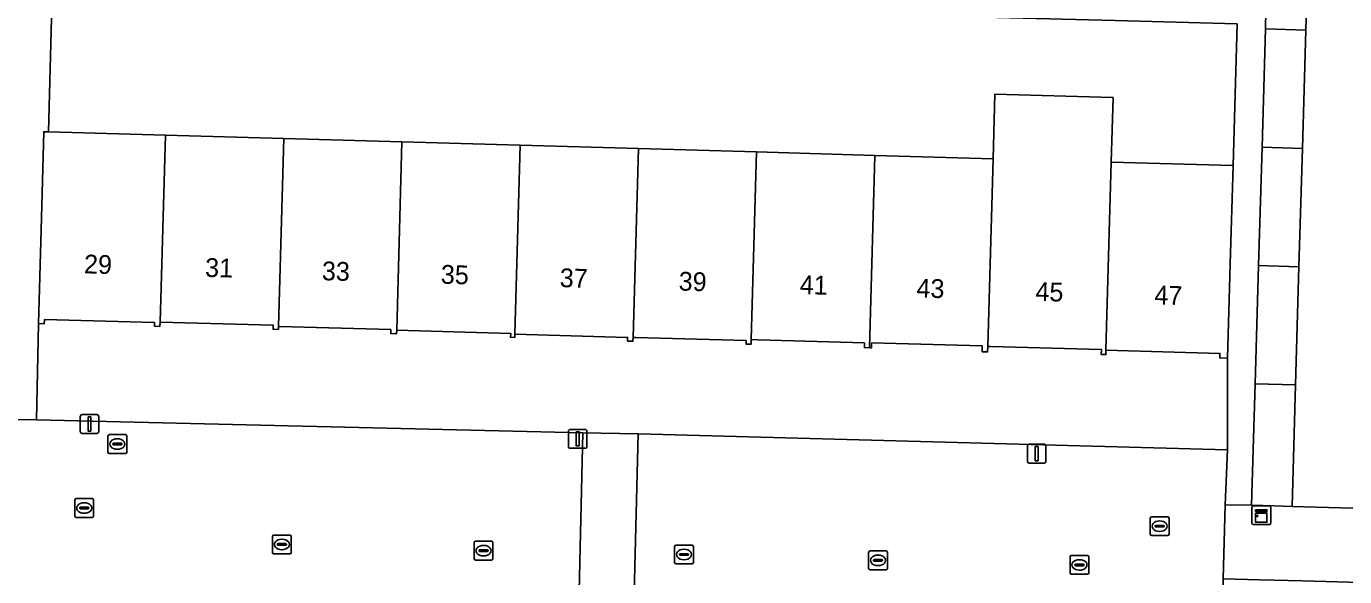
# Model space of a CAD drawing. Extents: x 162082 to 163401, y 388089 to 388636.
# Drawn here: x 162433.5 to 162503.7, y 388400.6 to 388429.9 of the extents above; entities that cross this region are included whole.
import ezdxf

# ---------------------------------------------------------------- set-up
doc = ezdxf.new("R2010")
doc.units = 0
for name, color, linetype in [('IMGEO_Brandkraan', 7, 'Continuous'), ('IMGEO_Erf', 7, 'Continuous'), ('IMGEO_Kast', 7, 'Continuous'), ('IMGEO_Kolk', 7, 'Continuous'), ('IMGEO_Lichtmast', 7, 'Continuous'), ('IMGEO_Pand', 7, 'Continuous'), ('IMGEO_Pand_nummerreeks', 7, 'Continuous'), ('IMGEO_Rijbaan_lokaal_open', 7, 'Continuous'), ('IMGEO_Rioolput', 7, 'Continuous'), ('IMGEO_Voetpad_open', 7, 'Continuous')]:
    doc.layers.add(name, color=color, linetype=linetype)

msp = doc.modelspace()

# ---------------------------------------------------------------- linework, layer by layer
at = {"layer": 'IMGEO_Brandkraan'}
for p, q in [((162437.863, 388407.188), (162437.863, 388408.04)), ((162437.938, 388408.114), (162438.79, 388408.114)), ((162438.351, 388407.894), (162438.376, 388407.894)), ((162438.864, 388408.04), (162438.864, 388407.188)), ((162438.79, 388407.114), (162437.938, 388407.114)), ((162438.122, 388407.608), (162438.122, 388407.62)), ((162438.56, 388407.571), (162438.162, 388407.571)), ((162438.165, 388407.657), (162438.563, 388407.657)), ((162438.374, 388407.334), (162438.349, 388407.334)), ((162438.606, 388407.62), (162438.606, 388407.608))]:
    msp.add_line(p, q, dxfattribs=at)
for points in [[(162437.863, 388407.188), (162437.863, 388408.04)], [(162437.938, 388408.114), (162438.79, 388408.114)], [(162438.864, 388408.04), (162438.864, 388407.188)], [(162438.79, 388407.114), (162437.938, 388407.114)]]:
    msp.add_lwpolyline(points, dxfattribs=at)
for centre, radius, start, end in [((162437.94, 388408.038), 0.0765, 91.55205, 178.44795), ((162437.94, 388408.038), 0.0765, 91.55205, 178.44795), ((162438.788, 388408.038), 0.0765, 1.55205, 88.44795), ((162438.788, 388408.038), 0.0765, 1.55205, 88.44795), ((162437.94, 388407.19), 0.0765, 181.55205, 268.44795), ((162437.94, 388407.19), 0.0765, 181.55205, 268.44795), ((162438.162, 388407.617), 0.0403, 85.87752, 175.75265), ((162438.159, 388407.607), 0.0366, 178.93798, 274.71019), ((162438.563, 388407.614), 0.043, 264.86636, 352.45326), ((162438.567, 388407.619), 0.0386, 1.73085, 96.63898), ((162438.788, 388407.19), 0.0765, 271.55205, 358.44795), ((162438.788, 388407.19), 0.0765, 271.55205, 358.44795)]:
    msp.add_arc(centre, radius, start, end, dxfattribs=at)
for centre, major_axis, ratio, start_param, end_param in [((162438.35, 388407.614), (-0.387, 0.002), 0.722429, 4.712389, 7.853982), ((162438.375, 388407.614), (-0.39, 0.002), 0.717154, 1.570796, 4.712389)]:
    msp.add_ellipse(centre, major_axis=major_axis, ratio=ratio, start_param=start_param, end_param=end_param, dxfattribs=at)
at = {"layer": 'IMGEO_Erf'}
msp.add_lwpolyline([(162525.566, 388456.776), (162500.341, 388457.43), (162500.306, 388456.45), (162503.733, 388456.35), (162503.506, 388448.552), (162502.232, 388448.59), (162502.231, 388448.546), (162502.048, 388442.25), (162501.864, 388435.951), (162501.681, 388429.655), (162501.498, 388423.356), (162501.314, 388417.057), (162501.131, 388410.76), (162500.943, 388404.291), (162511.285, 388404.011)], dxfattribs=at)
for points in [[(162498.026, 388429.993), (162491.522, 388430.163), (162485.225, 388430.327), (162478.928, 388430.491), (162472.629, 388430.655), (162466.332, 388430.819), (162460.033, 388430.984), (162453.734, 388431.129), (162447.437, 388431.315), (162441.14, 388431.501), (162434.899, 388431.639), (162434.704, 388424.236), (162440.931, 388424.059), (162447.229, 388423.88), (162453.526, 388423.702), (162459.824, 388423.523), (162466.122, 388423.345), (162472.419, 388423.166), (162478.717, 388422.987), (162485.014, 388422.809), (162485.111, 388426.243), (162491.408, 388426.064), (162491.312, 388422.63), (162497.803, 388422.446)], [(162478.166, 388413.003), (162472.481, 388413.164), (162472.138, 388413.174), (162472.131, 388412.933), (162471.862, 388412.941), (162471.867, 388413.121), (162465.979, 388413.288), (162465.84, 388413.292), (162465.834, 388413.086), (162465.543, 388413.095), (162465.549, 388413.294), (162459.542, 388413.465), (162459.537, 388413.291), (162459.314, 388413.297), (162459.32, 388413.507), (162453.245, 388413.679), (162453.24, 388413.488), (162452.927, 388413.497), (162452.933, 388413.707), (162447.008, 388413.875), (162446.949, 388413.877), (162446.945, 388413.718), (162446.663, 388413.725), (162446.669, 388413.938), (162440.652, 388414.109), (162440.621, 388413.875), (162440.345, 388413.883), (162440.35, 388414.079), (162434.479, 388414.246), (162434.473, 388414.018), (162434.156, 388414.027), (162434.056, 388408.898), (162463.156, 388408.203), (162466.108, 388408.15), (162497.499, 388407.298), (162497.512, 388412.193), (162497.094, 388412.205), (162497.101, 388412.436), (162491.032, 388412.608), (162491.026, 388412.378), (162490.785, 388412.385), (162490.793, 388412.646), (162484.906, 388412.812), (162484.8, 388412.815), (162484.733, 388412.817), (162484.725, 388412.522), (162484.436, 388412.53), (162484.445, 388412.841), (162478.547, 388413.008), (162478.539, 388412.738), (162478.429, 388412.741), (162478.159, 388412.748)]]:
    msp.add_lwpolyline(points, close=True, dxfattribs=at)
at = {"layer": 'IMGEO_Kast'}
for p, q in [((162498.81, 388403.397), (162498.81, 388404.238)), ((162498.81, 388404.238), (162498.81, 388403.397)), ((162498.885, 388404.322), (162499.726, 388404.322)), ((162499.726, 388404.322), (162498.885, 388404.322)), ((162499.81, 388404.247), (162499.81, 388403.406)), ((162499.81, 388403.406), (162499.81, 388404.247)), ((162499.735, 388403.322), (162498.894, 388403.322)), ((162498.894, 388403.322), (162499.735, 388403.322))]:
    msp.add_line(p, q, dxfattribs=at)
for points in [[(162499.005, 388404.112), (162499.605, 388404.112), (162499.605, 388404.027), (162499.005, 388404.027), (162499.005, 388404.112)], [(162499.005, 388403.937), (162499.605, 388403.937), (162499.605, 388403.448), (162499.005, 388403.448), (162499.005, 388403.937)]]:
    msp.add_lwpolyline(points, dxfattribs=at)
msp.add_circle((162499.089, 388403.786), 0.0377, dxfattribs=at)
for centre, start, end in [((162498.888, 388404.244), 92.4484, 184.28452), ((162498.888, 388404.244), 92.4484, 184.28452), ((162499.732, 388404.244), 2.4484, 94.28452), ((162499.732, 388404.244), 2.4484, 94.28452), ((162498.888, 388403.4), 182.4484, 274.28452), ((162498.888, 388403.4), 182.4484, 274.28452), ((162499.732, 388403.4), 272.4484, 4.28452), ((162499.732, 388403.4), 272.4484, 4.28452)]:
    msp.add_arc(centre, 0.0779, start, end, dxfattribs=at)
at = {"layer": 'IMGEO_Kolk'}
for p, q in [((162446.704, 388402.77), (162447.556, 388402.77)), ((162446.629, 388401.844), (162446.629, 388402.696)), ((162446.888, 388402.264), (162446.888, 388402.276)), ((162447.326, 388402.227), (162446.928, 388402.227)), ((162446.931, 388402.313), (162447.329, 388402.313)), ((162447.117, 388402.55), (162447.142, 388402.55)), ((162447.372, 388402.276), (162447.372, 388402.264)), ((162447.63, 388402.696), (162447.63, 388401.844)), ((162457.372, 388401.512), (162457.372, 388402.364)), ((162457.447, 388402.438), (162458.299, 388402.438)), ((162457.86, 388402.218), (162457.885, 388402.218)), ((162458.373, 388402.364), (162458.373, 388401.512)), ((162468.052, 388401.306), (162468.052, 388402.158)), ((162468.127, 388402.232), (162468.979, 388402.232)), ((162469.053, 388402.158), (162469.053, 388401.306)), ((162447.556, 388401.77), (162446.704, 388401.77)), ((162447.14, 388401.99), (162447.115, 388401.99)), ((162458.299, 388401.438), (162457.447, 388401.438)), ((162457.631, 388401.932), (162457.631, 388401.944)), ((162458.069, 388401.895), (162457.671, 388401.895)), ((162457.674, 388401.981), (162458.072, 388401.981)), ((162457.883, 388401.658), (162457.858, 388401.658)), ((162458.115, 388401.944), (162458.115, 388401.932)), ((162468.311, 388401.726), (162468.311, 388401.738)), ((162468.749, 388401.689), (162468.351, 388401.689)), ((162468.354, 388401.775), (162468.752, 388401.775)), ((162468.563, 388401.452), (162468.538, 388401.452)), ((162468.54, 388402.012), (162468.565, 388402.012)), ((162468.795, 388401.738), (162468.795, 388401.726)), ((162478.389, 388400.996), (162478.389, 388401.848)), ((162478.464, 388401.922), (162479.316, 388401.922)), ((162478.648, 388401.416), (162478.648, 388401.428)), ((162479.086, 388401.379), (162478.688, 388401.379)), ((162478.691, 388401.465), (162479.089, 388401.465)), ((162478.877, 388401.702), (162478.902, 388401.702)), ((162479.132, 388401.428), (162479.132, 388401.416)), ((162479.39, 388401.848), (162479.39, 388400.996)), ((162489.119, 388400.752), (162489.119, 388401.604)), ((162489.194, 388401.678), (162490.046, 388401.678)), ((162489.607, 388401.458), (162489.632, 388401.458)), ((162490.12, 388401.604), (162490.12, 388400.752)), ((162468.979, 388401.232), (162468.127, 388401.232)), ((162479.316, 388400.922), (162478.464, 388400.922)), ((162478.9, 388401.142), (162478.875, 388401.142)), ((162490.046, 388400.678), (162489.194, 388400.678)), ((162489.378, 388401.172), (162489.378, 388401.184)), ((162489.816, 388401.135), (162489.418, 388401.135)), ((162489.421, 388401.221), (162489.819, 388401.221)), ((162489.63, 388400.898), (162489.605, 388400.898)), ((162489.862, 388401.184), (162489.862, 388401.172))]:
    msp.add_line(p, q, dxfattribs=at)
for points in [[(162446.704, 388402.77), (162447.556, 388402.77)], [(162446.629, 388401.844), (162446.629, 388402.696)], [(162447.63, 388402.696), (162447.63, 388401.844)], [(162457.372, 388401.512), (162457.372, 388402.364)], [(162457.447, 388402.438), (162458.299, 388402.438)], [(162458.373, 388402.364), (162458.373, 388401.512)], [(162468.052, 388401.306), (162468.052, 388402.158)], [(162468.127, 388402.232), (162468.979, 388402.232)], [(162469.053, 388402.158), (162469.053, 388401.306)], [(162447.556, 388401.77), (162446.704, 388401.77)], [(162458.299, 388401.438), (162457.447, 388401.438)], [(162478.389, 388400.996), (162478.389, 388401.848)], [(162478.464, 388401.922), (162479.316, 388401.922)], [(162479.39, 388401.848), (162479.39, 388400.996)], [(162489.119, 388400.752), (162489.119, 388401.604)], [(162489.194, 388401.678), (162490.046, 388401.678)], [(162490.12, 388401.604), (162490.12, 388400.752)], [(162468.979, 388401.232), (162468.127, 388401.232)], [(162479.316, 388400.922), (162478.464, 388400.922)], [(162490.046, 388400.678), (162489.194, 388400.678)]]:
    msp.add_lwpolyline(points, dxfattribs=at)
for centre, radius, start, end in [((162446.706, 388402.694), 0.0765, 91.55205, 178.44795), ((162446.706, 388402.694), 0.0765, 91.55205, 178.44795), ((162447.554, 388402.694), 0.0765, 1.55205, 88.44795), ((162447.554, 388402.694), 0.0765, 1.55205, 88.44795), ((162446.928, 388402.273), 0.0403, 85.87752, 175.75265), ((162446.925, 388402.263), 0.0366, 178.93798, 274.71019), ((162447.329, 388402.27), 0.043, 264.86636, 352.45326), ((162447.333, 388402.275), 0.0386, 1.73085, 96.63898), ((162457.449, 388402.362), 0.0765, 91.55205, 178.44795), ((162457.449, 388402.362), 0.0765, 91.55205, 178.44795), ((162458.297, 388402.362), 0.0765, 1.55205, 88.44795), ((162458.297, 388402.362), 0.0765, 1.55205, 88.44795), ((162468.129, 388402.156), 0.0765, 91.55205, 178.44795), ((162468.129, 388402.156), 0.0765, 91.55205, 178.44795), ((162468.977, 388402.156), 0.0765, 1.55205, 88.44795), ((162468.977, 388402.156), 0.0765, 1.55205, 88.44795), ((162446.706, 388401.846), 0.0765, 181.55205, 268.44795), ((162446.706, 388401.846), 0.0765, 181.55205, 268.44795), ((162447.554, 388401.846), 0.0765, 271.55205, 358.44795), ((162447.554, 388401.846), 0.0765, 271.55205, 358.44795), ((162457.449, 388401.514), 0.0765, 181.55205, 268.44795), ((162457.449, 388401.514), 0.0765, 181.55205, 268.44795), ((162457.671, 388401.941), 0.0403, 85.87752, 175.75265), ((162457.668, 388401.931), 0.0366, 178.93798, 274.71019), ((162458.072, 388401.938), 0.043, 264.86636, 352.45326), ((162458.076, 388401.943), 0.0386, 1.73085, 96.63898), ((162458.297, 388401.514), 0.0765, 271.55205, 358.44795), ((162458.297, 388401.514), 0.0765, 271.55205, 358.44795), ((162468.351, 388401.735), 0.0403, 85.87752, 175.75265), ((162468.348, 388401.725), 0.0366, 178.93798, 274.71019), ((162468.752, 388401.732), 0.043, 264.86636, 352.45326), ((162468.756, 388401.737), 0.0386, 1.73085, 96.63898), ((162478.466, 388401.846), 0.0765, 91.55205, 178.44795), ((162478.466, 388401.846), 0.0765, 91.55205, 178.44795), ((162478.688, 388401.425), 0.0403, 85.87752, 175.75265), ((162478.685, 388401.415), 0.0366, 178.93798, 274.71019), ((162479.089, 388401.422), 0.043, 264.86636, 352.45326), ((162479.093, 388401.427), 0.0386, 1.73085, 96.63898), ((162479.314, 388401.846), 0.0765, 1.55205, 88.44795), ((162479.314, 388401.846), 0.0765, 1.55205, 88.44795), ((162489.196, 388401.602), 0.0765, 91.55205, 178.44795), ((162489.196, 388401.602), 0.0765, 91.55205, 178.44795), ((162490.044, 388401.602), 0.0765, 1.55205, 88.44795), ((162490.044, 388401.602), 0.0765, 1.55205, 88.44795), ((162468.129, 388401.308), 0.0765, 181.55205, 268.44795), ((162468.129, 388401.308), 0.0765, 181.55205, 268.44795), ((162468.977, 388401.308), 0.0765, 271.55205, 358.44795), ((162468.977, 388401.308), 0.0765, 271.55205, 358.44795), ((162478.466, 388400.998), 0.0765, 181.55205, 268.44795), ((162478.466, 388400.998), 0.0765, 181.55205, 268.44795), ((162479.314, 388400.998), 0.0765, 271.55205, 358.44795), ((162479.314, 388400.998), 0.0765, 271.55205, 358.44795), ((162489.196, 388400.754), 0.0765, 181.55205, 268.44795), ((162489.196, 388400.754), 0.0765, 181.55205, 268.44795), ((162489.418, 388401.181), 0.0403, 85.87752, 175.75265), ((162489.415, 388401.171), 0.0366, 178.93798, 274.71019), ((162489.819, 388401.178), 0.043, 264.86636, 352.45326), ((162489.823, 388401.183), 0.0386, 1.73085, 96.63898), ((162490.044, 388400.754), 0.0765, 271.55205, 358.44795), ((162490.044, 388400.754), 0.0765, 271.55205, 358.44795)]:
    msp.add_arc(centre, radius, start, end, dxfattribs=at)
for centre, major_axis, ratio, start_param, end_param in [((162447.116, 388402.27), (-0.387, 0.002), 0.722429, 4.712389, 7.853982), ((162447.141, 388402.27), (-0.39, 0.002), 0.717154, 1.570796, 4.712389), ((162457.859, 388401.938), (-0.387, 0.002), 0.722429, 4.712389, 7.853982), ((162457.884, 388401.938), (-0.39, 0.002), 0.717154, 1.570796, 4.712389), ((162468.539, 388401.732), (-0.387, 0.002), 0.722429, 4.712389, 7.853982), ((162468.564, 388401.732), (-0.39, 0.002), 0.717154, 1.570796, 4.712389), ((162478.876, 388401.422), (-0.387, 0.002), 0.722429, 4.712389, 7.853982), ((162478.901, 388401.422), (-0.39, 0.002), 0.717154, 1.570796, 4.712389), ((162489.606, 388401.178), (-0.387, 0.002), 0.722429, 4.712389, 7.853982), ((162489.631, 388401.178), (-0.39, 0.002), 0.717154, 1.570796, 4.712389)]:
    msp.add_ellipse(centre, major_axis=major_axis, ratio=ratio, start_param=start_param, end_param=end_param, dxfattribs=at)
at = {"layer": 'IMGEO_Lichtmast'}
for p, q in [((162436.485, 388409.183), (162437.275, 388409.183)), ((162437.275, 388409.183), (162436.485, 388409.183)), ((162436.385, 388408.283), (162436.385, 388409.083)), ((162436.385, 388409.083), (162436.385, 388408.283)), ((162437.375, 388409.083), (162437.375, 388408.283)), ((162437.375, 388408.283), (162437.375, 388409.083)), ((162462.493, 388408.39), (162463.283, 388408.39)), ((162463.283, 388408.39), (162462.493, 388408.39)), ((162437.275, 388408.183), (162436.485, 388408.183)), ((162436.485, 388408.183), (162437.275, 388408.183)), ((162462.393, 388407.49), (162462.393, 388408.29)), ((162462.393, 388408.29), (162462.393, 388407.49)), ((162463.383, 388408.29), (162463.383, 388407.49)), ((162463.383, 388407.49), (162463.383, 388408.29)), ((162463.283, 388407.39), (162462.493, 388407.39)), ((162462.493, 388407.39), (162463.283, 388407.39)), ((162486.846, 388406.702), (162486.846, 388407.502)), ((162486.846, 388407.502), (162486.846, 388406.702)), ((162486.946, 388407.602), (162487.736, 388407.602)), ((162487.736, 388407.602), (162486.946, 388407.602)), ((162487.836, 388407.502), (162487.836, 388406.702)), ((162487.836, 388406.702), (162487.836, 388407.502)), ((162487.736, 388406.602), (162486.946, 388406.602)), ((162486.946, 388406.602), (162487.736, 388406.602))]:
    msp.add_line(p, q, dxfattribs=at)
for points in [[(162436.805, 388409.058), (162436.955, 388409.058), (162436.955, 388408.308), (162436.805, 388408.308), (162436.805, 388409.058)], [(162462.813, 388408.265), (162462.963, 388408.265), (162462.963, 388407.515), (162462.813, 388407.515), (162462.813, 388408.265)], [(162487.266, 388407.477), (162487.416, 388407.477), (162487.416, 388406.727), (162487.266, 388406.727), (162487.266, 388407.477)]]:
    msp.add_lwpolyline(points, dxfattribs=at)
for centre, start, end in [((162436.485, 388409.083), 90, 180), ((162436.485, 388409.083), 90, 180), ((162437.275, 388409.083), 0, 90), ((162437.275, 388409.083), 360, 90), ((162462.493, 388408.29), 90, 180), ((162462.493, 388408.29), 90, 180), ((162463.283, 388408.29), 0, 90), ((162463.283, 388408.29), 360, 90), ((162436.485, 388408.283), 180, 270), ((162436.485, 388408.283), 180, 270), ((162437.275, 388408.283), 270, 0), ((162437.275, 388408.283), 270, 0), ((162462.493, 388407.49), 180, 270), ((162462.493, 388407.49), 180, 270), ((162463.283, 388407.49), 270, 0), ((162463.283, 388407.49), 270, 0), ((162486.946, 388407.502), 90, 180), ((162486.946, 388407.502), 90, 180), ((162487.736, 388407.502), 0, 90), ((162487.736, 388407.502), 360, 90), ((162486.946, 388406.702), 180, 270), ((162486.946, 388406.702), 180, 270), ((162487.736, 388406.702), 270, 0), ((162487.736, 388406.702), 270, 0)]:
    msp.add_arc(centre, 0.1, start, end, dxfattribs=at)
at = {"layer": 'IMGEO_Pand'}
for points in [[(162501.864, 388435.951), (162499.711, 388436.012), (162499.533, 388429.895), (162499.528, 388429.715), (162501.681, 388429.655)], [(162499.528, 388429.715), (162499.345, 388423.416), (162501.498, 388423.356), (162501.681, 388429.655)], [(162491.312, 388422.63), (162491.408, 388426.064), (162485.111, 388426.243), (162485.014, 388422.809), (162484.733, 388412.817), (162484.8, 388412.815), (162484.906, 388412.812), (162490.793, 388412.646), (162490.785, 388412.385), (162491.026, 388412.378), (162491.032, 388412.608)], [(162440.931, 388424.059), (162434.704, 388424.236), (162434.445, 388424.243), (162434.297, 388419.026), (162434.156, 388414.027), (162434.473, 388414.018), (162434.479, 388414.246), (162440.35, 388414.079), (162440.345, 388413.883), (162440.621, 388413.875), (162440.652, 388414.109)], [(162447.229, 388423.88), (162440.931, 388424.059), (162440.652, 388414.109), (162446.669, 388413.938), (162446.663, 388413.725), (162446.945, 388413.718), (162446.949, 388413.877)], [(162453.526, 388423.702), (162447.229, 388423.88), (162446.949, 388413.877), (162447.008, 388413.875), (162452.933, 388413.707), (162452.927, 388413.497), (162453.24, 388413.488), (162453.245, 388413.679)], [(162459.824, 388423.523), (162453.526, 388423.702), (162453.245, 388413.679), (162459.32, 388413.507), (162459.314, 388413.297), (162459.537, 388413.291), (162459.542, 388413.465)], [(162466.122, 388423.345), (162459.824, 388423.523), (162459.542, 388413.465), (162465.549, 388413.294), (162465.543, 388413.095), (162465.834, 388413.086), (162465.84, 388413.292)], [(162472.419, 388423.166), (162466.122, 388423.345), (162465.84, 388413.292), (162465.979, 388413.288), (162471.867, 388413.121), (162471.862, 388412.941), (162472.131, 388412.933), (162472.138, 388413.174)], [(162478.717, 388422.987), (162472.419, 388423.166), (162472.138, 388413.174), (162472.481, 388413.164), (162478.166, 388413.003), (162478.159, 388412.748), (162478.429, 388412.741)], [(162499.162, 388417.117), (162501.314, 388417.057), (162501.498, 388423.356), (162499.345, 388423.416)], [(162485.014, 388422.809), (162478.717, 388422.987), (162478.429, 388412.741), (162478.539, 388412.738), (162478.547, 388413.008), (162484.445, 388412.841), (162484.436, 388412.53), (162484.725, 388412.522), (162484.733, 388412.817)], [(162497.803, 388422.446), (162491.312, 388422.63), (162491.032, 388412.608), (162497.101, 388412.436), (162497.094, 388412.205), (162497.512, 388412.193), (162497.654, 388417.188)], [(162498.979, 388410.821), (162501.131, 388410.76), (162501.314, 388417.057), (162499.162, 388417.117)], [(162501.131, 388410.76), (162498.979, 388410.821), (162498.877, 388407.326), (162498.791, 388404.353), (162500, 388404.319), (162500.943, 388404.291)]]:
    msp.add_lwpolyline(points, close=True, dxfattribs=at)
at = {"layer": 'IMGEO_Rijbaan_lokaal_open'}
for points in [[(162463.156, 388408.203), (162434.056, 388408.898), (162432.729, 388408.927), (162394.658, 388409.896), (162391.581, 388409.926), (162391.221, 388399.33), (162397.462, 388399.19), (162409.681, 388398.953), (162410.718, 388398.921), (162421.359, 388398.588), (162426.711, 388398.421), (162427.246, 388398.404), (162432.215, 388398.294), (162439.142, 388397.94), (162439.194, 388399.769), (162462.95, 388399.015)], [(162466.108, 388408.15), (162463.156, 388408.203), (162462.95, 388399.015), (162465.876, 388398.952)], [(162497.281, 388400.433), (162497.388, 388404.385), (162497.499, 388407.298), (162466.108, 388408.15), (162465.876, 388398.952), (162490.999, 388398.287), (162490.947, 388396.458), (162490.791, 388384.209), (162497.03, 388384.067)]]:
    msp.add_lwpolyline(points, close=True, dxfattribs=at)
at = {"layer": 'IMGEO_Rioolput'}
for p, q in [((162436.097, 388403.782), (162436.097, 388404.634)), ((162436.172, 388404.708), (162437.024, 388404.708)), ((162436.356, 388404.202), (162436.356, 388404.214)), ((162436.399, 388404.251), (162436.797, 388404.251)), ((162436.585, 388404.488), (162436.61, 388404.488)), ((162436.84, 388404.214), (162436.84, 388404.202)), ((162437.098, 388404.634), (162437.098, 388403.782)), ((162437.024, 388403.708), (162436.172, 388403.708)), ((162436.794, 388404.165), (162436.396, 388404.165)), ((162436.608, 388403.928), (162436.583, 388403.928)), ((162493.393, 388402.815), (162493.393, 388403.667)), ((162493.468, 388403.741), (162494.32, 388403.741)), ((162493.881, 388403.521), (162493.906, 388403.521)), ((162494.394, 388403.667), (162494.394, 388402.815)), ((162493.652, 388403.235), (162493.652, 388403.247)), ((162494.09, 388403.198), (162493.692, 388403.198)), ((162493.695, 388403.284), (162494.093, 388403.284)), ((162493.904, 388402.961), (162493.879, 388402.961)), ((162494.136, 388403.247), (162494.136, 388403.235)), ((162494.32, 388402.741), (162493.468, 388402.741))]:
    msp.add_line(p, q, dxfattribs=at)
for points in [[(162436.097, 388403.782), (162436.097, 388404.634)], [(162436.172, 388404.708), (162437.024, 388404.708)], [(162437.098, 388404.634), (162437.098, 388403.782)], [(162437.024, 388403.708), (162436.172, 388403.708)], [(162493.393, 388402.815), (162493.393, 388403.667)], [(162493.468, 388403.741), (162494.32, 388403.741)], [(162494.394, 388403.667), (162494.394, 388402.815)], [(162494.32, 388402.741), (162493.468, 388402.741)]]:
    msp.add_lwpolyline(points, dxfattribs=at)
for centre, radius, start, end in [((162436.174, 388404.632), 0.0765, 91.55205, 178.44795), ((162436.174, 388404.632), 0.0765, 91.55205, 178.44795), ((162436.396, 388404.211), 0.0403, 85.87752, 175.75265), ((162436.393, 388404.201), 0.0366, 178.93798, 274.71019), ((162436.797, 388404.208), 0.043, 264.86636, 352.45326), ((162436.801, 388404.213), 0.0386, 1.73085, 96.63898), ((162437.022, 388404.632), 0.0765, 1.55205, 88.44795), ((162437.022, 388404.632), 0.0765, 1.55205, 88.44795), ((162436.174, 388403.784), 0.0765, 181.55205, 268.44795), ((162436.174, 388403.784), 0.0765, 181.55205, 268.44795), ((162437.022, 388403.784), 0.0765, 271.55205, 358.44795), ((162437.022, 388403.784), 0.0765, 271.55205, 358.44795), ((162493.47, 388403.665), 0.0765, 91.55205, 178.44795), ((162493.47, 388403.665), 0.0765, 91.55205, 178.44795), ((162494.318, 388403.665), 0.0765, 1.55205, 88.44795), ((162494.318, 388403.665), 0.0765, 1.55205, 88.44795), ((162493.47, 388402.817), 0.0765, 181.55205, 268.44795), ((162493.47, 388402.817), 0.0765, 181.55205, 268.44795), ((162493.692, 388403.244), 0.0403, 85.87752, 175.75265), ((162493.689, 388403.234), 0.0366, 178.93798, 274.71019), ((162494.093, 388403.241), 0.043, 264.86636, 352.45326), ((162494.097, 388403.246), 0.0386, 1.73085, 96.63898), ((162494.318, 388402.817), 0.0765, 271.55205, 358.44795), ((162494.318, 388402.817), 0.0765, 271.55205, 358.44795)]:
    msp.add_arc(centre, radius, start, end, dxfattribs=at)
for centre, major_axis, ratio, start_param, end_param in [((162436.584, 388404.208), (-0.387, 0.002), 0.722429, 4.712389, 7.853982), ((162436.609, 388404.208), (-0.39, 0.002), 0.717154, 1.570796, 4.712389), ((162493.88, 388403.241), (-0.387, 0.002), 0.722429, 4.712389, 7.853982), ((162493.905, 388403.241), (-0.39, 0.002), 0.717154, 1.570796, 4.712389)]:
    msp.add_ellipse(centre, major_axis=major_axis, ratio=ratio, start_param=start_param, end_param=end_param, dxfattribs=at)
at = {"layer": 'IMGEO_Voetpad_open'}
for points in [[(162432.729, 388408.927), (162434.056, 388408.898), (162434.156, 388414.027), (162434.297, 388419.026), (162434.445, 388424.243), (162434.704, 388424.236), (162434.899, 388431.639)], [(162498.026, 388429.993), (162497.803, 388422.446), (162497.654, 388417.188), (162497.512, 388412.193), (162497.499, 388407.298), (162497.388, 388404.385), (162498.791, 388404.353), (162498.877, 388407.326), (162498.979, 388410.821), (162499.162, 388417.117), (162499.345, 388423.416), (162499.528, 388429.715), (162499.533, 388429.895)]]:
    msp.add_lwpolyline(points, dxfattribs=at)
msp.add_lwpolyline([(162527.34, 388403.481), (162521.588, 388403.72), (162521.315, 388403.728), (162513.25, 388403.956), (162511.285, 388404.011), (162500.943, 388404.291), (162500, 388404.319), (162498.791, 388404.353), (162497.388, 388404.385), (162497.281, 388400.433), (162499.22, 388400.389), (162500, 388400.367), (162501.482, 388400.324), (162505.876, 388400.203), (162513.15, 388400.003), (162521.241, 388399.783), (162523.449, 388399.723), (162527.255, 388399.633)], close=True, dxfattribs=at)

# ---------------------------------------------------------------- texts
at = {"layer": 'IMGEO_Pand_nummerreeks'}
for s, p in [('29', (162436.578, 388416.706)), ('31', (162443.027, 388416.52)), ('33', (162449.249, 388416.34)), ('35', (162455.585, 388416.157)), ('37', (162461.921, 388415.974)), ('39', (162468.256, 388415.791)), ('41', (162474.705, 388415.605)), ('43', (162480.927, 388415.425)), ('45', (162487.263, 388415.241)), ('47', (162493.599, 388415.058))]:
    msp.add_text(s, height=1, rotation=358.34415, dxfattribs=at).set_placement(p)

doc.saveas('drawing.dxf')
